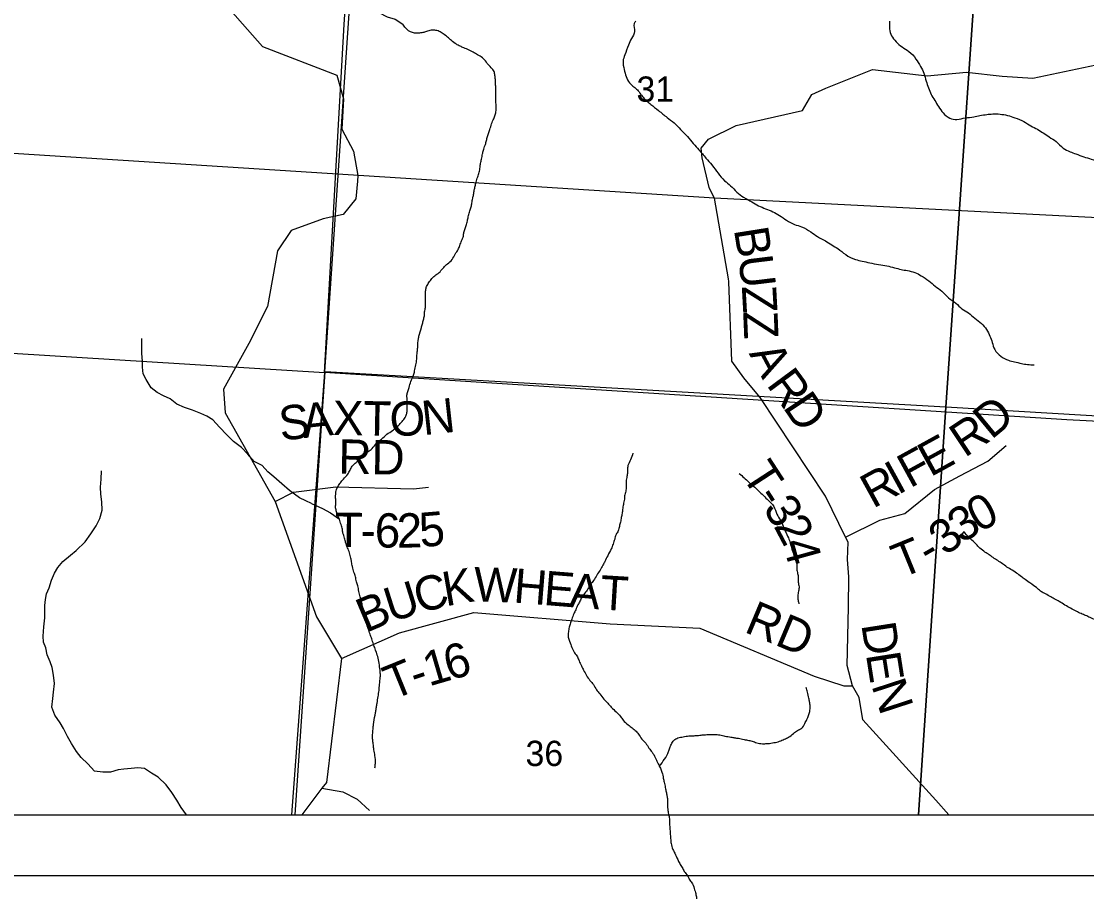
# Model space of a CAD drawing. Extents: x -15 to 405, y -40 to 87.
# Drawn here: x 3.477 to 5.241, y 13.955 to 15.408 of the extents above; entities that cross this region are included whole.
import ezdxf

# ---------------------------------------------------------------- set-up
doc = ezdxf.new("R2010")
doc.units = 0
for name, color, linetype in [('GM_P_State_Location', 7, 'Continuous'), ('GM_X_Adjacent_County_Text', 7, 'Continuous'), ('GM_X_Airport_Location_Class_2', 7, 'Continuous'), ('GM_X_County_Road', 7, 'Continuous'), ('GM_X_Minor_River', 7, 'Continuous'), ('GM_X_Rail_Line', 7, 'Continuous'), ('GM_X_Township', 7, 'Continuous')]:
    doc.layers.add(name, color=color, linetype=linetype)

msp = doc.modelspace()

# ---------------------------------------------------------------- linework, layer by layer
at = {"layer": 'GM_P_State_Location'}
for points in [[(3.8619, 16.1897), (3.7979, 15.8614), (3.7504, 15.7692), (3.7728, 15.635), (3.8147, 15.5623), (3.7979, 15.4561), (3.8762, 15.3667), (3.9992, 15.3192), (4.0103, 15.2801), (4.0075, 15.2297), (4.0271, 15.1934), (4.0343, 15.1533), (4.0334, 15.1435)], [(4.6158, 15.1326), (4.6156, 15.133), (4.6043, 15.1821), (4.6028, 15.1986), (4.6148, 15.213), (4.6603, 15.236), (4.7706, 15.261), (4.7857, 15.287), (4.8091, 15.2978), (4.886, 15.3285), (4.9768, 15.318), (5.0419, 15.3241), (5.1009, 15.3177), (5.1514, 15.3141), (5.2773, 15.3405), (5.3285, 15.3488)], [(4.0334, 15.1435), (4.0307, 15.1146), (4.0099, 15.0884), (3.9768, 15.0816), (3.9237, 15.062), (3.9013, 15.0285), (3.8846, 14.9363), (3.8538, 14.8748), (3.8119, 14.7993), (3.8147, 14.7602), (3.8973, 14.613), (3.9656, 14.422), (4.007, 14.3535), (3.9824, 14.1481), (3.9748, 14.1383), (3.9415, 14.0941)], [(4.6481, 14.9776), (4.6479, 14.9821), (4.6249, 15.1157), (4.6158, 15.1326)], [(5.0128, 14.0941), (4.9911, 14.1184), (4.8701, 14.2517), (4.864, 14.2887), (4.8532, 14.3082), (4.8441, 14.3414), (4.8467, 14.438), (4.8473, 14.4885), (4.8446, 14.5171), (4.8457, 14.546), (4.8416, 14.5544), (4.8085, 14.6221), (4.7, 14.7857), (4.673, 14.8179), (4.6535, 14.8459), (4.6481, 14.9772), (4.6481, 14.9776)], [(4.8416, 14.5544), (4.8986, 14.5823), (4.9395, 14.5936), (4.989, 14.6333), (5.0309, 14.6556), (5.0771, 14.6803), (5.1075, 14.7061)], [(3.8973, 14.613), (3.9279, 14.6286), (3.9977, 14.6373), (4.1263, 14.6344), (4.1511, 14.6371)], [(4.007, 14.3535), (4.103, 14.3958), (4.2263, 14.4294), (4.4518, 14.4109), (4.6005, 14.4035), (4.7898, 14.3238), (4.8388, 14.308), (4.8532, 14.3082)], [(3.9748, 14.1383), (4.0094, 14.1326), (4.0332, 14.1201), (4.0535, 14.1016)]]:
    msp.add_lwpolyline(points, dxfattribs=at)
at = {"layer": 'GM_X_Adjacent_County_Text'}
for points in [[(4.0158, 15.4549), (4.0365, 15.4388), (4.0561, 15.4285), (4.069, 15.4228), (4.0826, 15.416), (4.0959, 15.4119), (4.1084, 15.4039)], [(3.9576, 14.6099), (3.9478, 14.6146), (3.9376, 14.6192), (3.9213, 14.6313), (3.9085, 14.6424), (3.8953, 14.6541), (3.885, 14.6625), (3.876, 14.6728), (3.8624, 14.6796), (3.8518, 14.6918), (3.8416, 14.7028), (3.8283, 14.7127), (3.8174, 14.7237), (3.8053, 14.7366), (3.7943, 14.7484), (3.7841, 14.7545), (3.7743, 14.759), (3.7603, 14.7644), (3.7474, 14.7689), (3.7345, 14.7747), (3.7235, 14.783), (3.7126, 14.7884), (3.702, 14.7937), (3.6921, 14.8013), (3.6835, 14.815), (3.6789, 14.8245), (3.6774, 14.8355), (3.6775, 14.8457), (3.6767, 14.8582), (3.6764, 14.8711), (3.6764, 14.8829)], [(3.7504, 14.0941), (3.7419, 14.1067), (3.7347, 14.1185), (3.7264, 14.1314), (3.7166, 14.1443), (3.7037, 14.1565), (3.6924, 14.1633), (3.681, 14.1709), (3.67, 14.1721), (3.6591, 14.1713), (3.6466, 14.1698), (3.6371, 14.1687), (3.6246, 14.1653), (3.6121, 14.165), (3.5984, 14.1665), (3.5871, 14.1787), (3.5761, 14.1893), (3.5686, 14.1992), (3.5599, 14.2125), (3.5535, 14.2239), (3.5467, 14.2372), (3.5414, 14.2467), (3.5323, 14.2596), (3.5278, 14.2725), (3.5294, 14.2869), (3.5305, 14.2975), (3.5317, 14.3119), (3.5302, 14.3256), (3.528, 14.3385), (3.5246, 14.348), (3.52, 14.3593), (3.5174, 14.3707), (3.514, 14.3802), (3.5133, 14.3901), (3.5145, 14.4056), (3.516, 14.4204), (3.516, 14.4409), (3.5168, 14.4511), (3.5187, 14.4606), (3.5233, 14.4705), (3.5271, 14.483), (3.5317, 14.4944), (3.5374, 14.5038), (3.5457, 14.514), (3.5583, 14.5246), (3.5677, 14.5322), (3.5825, 14.5462), (3.592, 14.5595), (3.6012, 14.5727), (3.6072, 14.5852), (3.6111, 14.5989), (3.6103, 14.6125), (3.6085, 14.6254), (3.6081, 14.6368), (3.6093, 14.6505), (3.6097, 14.6641)], [(3.9576, 14.6099), (3.9758, 14.6016), (3.9887, 14.5944), (4.0037, 14.5839)]]:
    msp.add_lwpolyline(points, dxfattribs=at)
for points in [[(4.1463, 14.9347), (4.1464, 14.9411), (4.146, 14.9491), (4.1461, 14.9571), (4.1465, 14.9632), (4.1481, 14.9692), (4.1519, 14.976), (4.1569, 14.9825), (4.1634, 14.9885), (4.1702, 14.9938), (4.1763, 15.001), (4.1828, 15.007), (4.1901, 15.0138), (4.1955, 15.0229), (4.2001, 15.0305), (4.2031, 15.0373), (4.2058, 15.0449), (4.2089, 15.0529), (4.2097, 15.0589), (4.2117, 15.0654), (4.214, 15.0722), (4.2159, 15.0798), (4.2175, 15.0866), (4.2198, 15.0946), (4.2218, 15.1014), (4.2229, 15.1075), (4.2245, 15.1155), (4.2257, 15.1216), (4.2269, 15.1292), (4.2284, 15.1352), (4.23, 15.1421), (4.2327, 15.1508), (4.235, 15.1584), (4.2366, 15.1667), (4.2374, 15.1732), (4.239, 15.1804), (4.2405, 15.1887), (4.2421, 15.1948), (4.2448, 15.2032), (4.2467, 15.2092), (4.2483, 15.2161), (4.2526, 15.2293), (4.2557, 15.2385), (4.2591, 15.2472), (4.2615, 15.2536), (4.263, 15.2605), (4.2631, 15.2669), (4.2627, 15.2753), (4.2624, 15.2821), (4.2625, 15.2981), (4.2622, 15.3042), (4.2618, 15.3118), (4.2611, 15.3186), (4.2596, 15.3251), (4.2548, 15.3316), (4.2484, 15.3388), (4.2423, 15.3465), (4.2344, 15.3518), (4.2269, 15.3561), (4.2185, 15.3607), (4.2098, 15.3645), (4.2034, 15.3672), (4.1974, 15.3703), (4.1891, 15.3764), (4.1755, 15.3879), (4.1687, 15.3918), (4.1615, 15.3937), (4.1554, 15.3937), (4.1478, 15.3915), (4.1417, 15.3897), (4.1345, 15.3889), (4.1262, 15.3894), (4.1201, 15.3917), (4.1133, 15.3974), (4.1084, 15.4039)], [(4.4942, 15.4084), (4.4916, 15.4047), (4.4922, 15.3917), (4.4872, 15.38), (4.4822, 15.369), (4.4761, 15.3527), (4.4733, 15.3424), (4.4751, 15.3287), (4.4785, 15.3169), (4.4841, 15.3063), (4.4954, 15.2963), (4.5063, 15.2826), (4.5191, 15.2707), (4.532, 15.2607), (4.5463, 15.2492), (4.5576, 15.2404), (4.5686, 15.229), (4.5799, 15.2175), (4.5896, 15.206), (4.5987, 15.1957), (4.6104, 15.182), (4.6205, 15.1705), (4.6307, 15.1568), (4.6412, 15.1445), (4.6514, 15.1361), (4.6616, 15.1254), (4.6729, 15.117), (4.6865, 15.1093), (4.6975, 15.1031), (4.7092, 15.0981), (4.7213, 15.0931), (4.7323, 15.087), (4.744, 15.0789), (4.7572, 15.072), (4.7689, 15.0681), (4.784, 15.0597), (4.795, 15.052), (4.8082, 15.0447), (4.8188, 15.0382), (4.8286, 15.032), (4.8418, 15.0221), (4.8581, 15.014), (4.8691, 15.0113), (4.8816, 15.0085), (4.8964, 15.0058), (4.91, 15.0034), (4.9225, 15.0003), (4.9335, 14.9976), (4.9441, 14.9956), (4.9562, 14.9925), (4.9668, 14.9871), (4.9793, 14.9787), (4.9902, 14.9699), (5.0008, 14.9614), (5.0121, 14.9504), (5.0242, 14.9415), (5.0343, 14.9324), (5.0449, 14.9258), (5.0555, 14.9166), (5.0668, 14.9078), (5.0751, 14.8979), (5.0807, 14.8872), (5.0844, 14.8766), (5.0885, 14.8648), (5.0987, 14.8537), (5.1112, 14.8471), (5.1214, 14.8448), (5.1328, 14.8417), (5.1426, 14.8401), (5.1536, 14.8393)], [(4.9144, 15.4086), (4.9145, 15.3957), (4.9178, 15.3846), (4.9253, 15.3747), (4.9351, 15.3659), (4.9465, 15.3586), (4.9581, 15.346), (4.9657, 15.3338), (4.9713, 15.3223), (4.975, 15.3094), (4.9791, 15.298), (4.9832, 15.2873), (4.9892, 15.2774), (4.9956, 15.2671), (5.0031, 15.2568), (5.0144, 15.248), (5.0258, 15.246), (5.0402, 15.2486), (5.0539, 15.25), (5.0641, 15.2526), (5.0755, 15.2541), (5.0854, 15.2551), (5.0975, 15.2547), (5.1097, 15.2527), (5.1218, 15.2488), (5.1369, 15.2423), (5.1482, 15.2354), (5.1592, 15.2296), (5.169, 15.2235), (5.1788, 15.2169), (5.1902, 15.2093), (5.2019, 15.1986), (5.2132, 15.1924), (5.223, 15.1889), (5.2359, 15.1839), (5.2484, 15.1804), (5.2624, 15.175), (5.2741, 15.1677), (5.2839, 15.1608), (5.2945, 15.1513), (5.3062, 15.139), (5.3129, 15.1291), (5.3235, 15.1199), (5.3333, 15.113), (5.3458, 15.1076), (5.3579, 15.1015), (5.3669, 15.0911), (5.3703, 15.0801), (5.3748, 15.0694), (5.3845, 15.0568), (5.3955, 15.0461), (5.4068, 15.0362), (5.4139, 15.0255), (5.4157, 15.0148), (5.4198, 15.0034), (5.4221, 14.9931), (5.422, 14.981), (5.4234, 14.9699), (5.426, 14.9597), (5.4358, 14.9528), (5.4465, 14.955), (5.4583, 14.9617), (5.4689, 14.9651), (5.4822, 14.9669), (5.4932, 14.9676), (5.5046, 14.9645), (5.5155, 14.9595), (5.5276, 14.9533), (5.5397, 14.9483), (5.5515, 14.9448), (5.5655, 14.9417), (5.578, 14.9397), (5.5894, 14.94), (5.6034, 14.9415), (5.6171, 14.9429), (5.6296, 14.9436), (5.641, 14.9439), (5.6539, 14.9438), (5.6668, 14.9426), (5.677, 14.9407), (5.6888, 14.9383), (5.7054, 14.9336), (5.7175, 14.9313), (5.7293, 14.9305), (5.7407, 14.9327), (5.7605, 14.9409), (5.7741, 14.9443), (5.7874, 14.9438), (5.7973, 14.9422), (5.8083, 14.9429), (5.8193, 14.9447), (5.8299, 14.9458), (5.8424, 14.9465), (5.8531, 14.948), (5.863, 14.9502), (5.8728, 14.9543), (5.8839, 14.958)], [(4.0624, 14.1723), (4.0632, 14.1795), (4.0625, 14.1925), (4.0607, 14.202), (4.06, 14.21), (4.0589, 14.2168), (4.0586, 14.2233), (4.0594, 14.2369), (4.0602, 14.2442), (4.0626, 14.2593), (4.0638, 14.2654), (4.065, 14.2726), (4.0661, 14.2791), (4.0677, 14.2901), (4.0693, 14.3004), (4.0701, 14.3102), (4.0714, 14.3224), (4.0714, 14.3289), (4.0703, 14.3395), (4.0685, 14.3513), (4.0655, 14.3616), (4.0629, 14.3692), (4.06, 14.3772), (4.0574, 14.3856), (4.0544, 14.3936), (4.0514, 14.4023), (4.0481, 14.4119), (4.0458, 14.4195), (4.044, 14.4267), (4.0421, 14.4362), (4.0411, 14.4438), (4.0381, 14.4552), (4.0359, 14.4644), (4.034, 14.4735), (4.0318, 14.4804), (4.0304, 14.4887), (4.0277, 14.496), (4.0251, 14.5055), (4.0237, 14.5131), (4.0226, 14.5196), (4.0204, 14.5283), (4.017, 14.5367), (4.014, 14.5451), (4.0122, 14.5527), (4.0096, 14.5607), (4.0085, 14.5672), (4.0063, 14.5752), (4.0037, 14.5839), (4.0003, 14.5908), (3.9984, 14.598), (3.9973, 14.6041), (3.9978, 14.6113), (3.9974, 14.6189), (3.9975, 14.625), (3.9983, 14.6311), (4.0014, 14.6383), (4.0052, 14.6443), (4.0105, 14.6504), (4.0174, 14.6587), (4.0213, 14.6652), (4.0247, 14.6716), (4.0316, 14.678), (4.0377, 14.6841), (4.0453, 14.6905), (4.0514, 14.6958), (4.0579, 14.701), (4.0652, 14.7097), (4.0732, 14.7165), (4.0823, 14.7245), (4.0915, 14.7309), (4.098, 14.7362), (4.1045, 14.7426), (4.1102, 14.749), (4.1144, 14.7562), (4.1156, 14.7623), (4.116, 14.7684), (4.1157, 14.776), (4.1157, 14.7832), (4.1154, 14.7893), (4.117, 14.7953), (4.1189, 14.8022), (4.122, 14.812), (4.1262, 14.8223), (4.1282, 14.8295), (4.1301, 14.8393), (4.1317, 14.8492), (4.1322, 14.8576), (4.133, 14.8644), (4.1334, 14.8724), (4.1342, 14.8807), (4.1354, 14.8868), (4.1393, 14.9012), (4.1412, 14.9073), (4.1428, 14.9141), (4.1443, 14.9206), (4.1448, 14.9274), (4.1463, 14.9347)], [(4.4895, 14.6931), (4.4857, 14.6821), (4.4814, 14.6727), (4.4806, 14.6647), (4.4802, 14.6582), (4.479, 14.651), (4.4782, 14.6407), (4.4781, 14.632), (4.4762, 14.6244), (4.4754, 14.6172), (4.4738, 14.6085), (4.4726, 14.6001), (4.4718, 14.5937), (4.4703, 14.5868), (4.4691, 14.5792), (4.4671, 14.572), (4.4652, 14.5648), (4.4617, 14.5584), (4.4594, 14.5508), (4.4567, 14.5428), (4.4536, 14.5348), (4.4478, 14.5235), (4.4432, 14.514), (4.4398, 14.5079), (4.4352, 14.4996), (4.4298, 14.4913), (4.4244, 14.4822), (4.4195, 14.4761), (4.4152, 14.4686), (4.4095, 14.461), (4.4049, 14.4546), (4.4018, 14.4481), (4.3984, 14.4421), (4.3949, 14.4341), (4.3915, 14.4273), (4.3884, 14.4186), (4.386, 14.4121), (4.3841, 14.4049), (4.3829, 14.3973), (4.3825, 14.3886), (4.3847, 14.3817), (4.3884, 14.3714), (4.3929, 14.3627), (4.3978, 14.3558), (4.4004, 14.3493), (4.4042, 14.3413), (4.4079, 14.3337), (4.4128, 14.3249), (4.4184, 14.3169), (4.4241, 14.31), (4.4293, 14.3016), (4.4346, 14.2947), (4.4417, 14.286), (4.4478, 14.2791), (4.4538, 14.2726), (4.4617, 14.2649), (4.4689, 14.2573), (4.4734, 14.2512), (4.4817, 14.2435), (4.4885, 14.2382), (4.4949, 14.2328), (4.4998, 14.2263), (4.5062, 14.2179), (4.5122, 14.211), (4.5174, 14.203), (4.5227, 14.1962), (4.5276, 14.187), (4.5313, 14.179), (4.5351, 14.1714), (4.5377, 14.1649), (4.5399, 14.155), (4.5414, 14.1485), (4.5432, 14.1394), (4.5447, 14.1322), (4.5458, 14.1261), (4.5469, 14.12), (4.5468, 14.1109), (4.5475, 14.1017), (4.549, 14.0934), (4.5501, 14.0861), (4.5504, 14.0774), (4.5511, 14.0679), (4.5514, 14.0618), (4.5521, 14.0531), (4.5528, 14.047), (4.5558, 14.0371), (4.5588, 14.031), (4.5637, 14.0203), (4.567, 14.0138), (4.5712, 14.007), (4.5745, 14.0008), (4.5802, 13.9932), (4.5839, 13.9863), (4.5884, 13.9802), (4.5918, 13.97), (4.594, 13.962), (4.5951, 13.9555)], [(4.6657, 14.6598), (4.6736, 14.6525), (4.6812, 14.6456), (4.6876, 14.6402), (4.6948, 14.6334), (4.7015, 14.6272), (4.7098, 14.6188), (4.7178, 14.6112), (4.7226, 14.6051), (4.7279, 14.5921), (4.7339, 14.5822), (4.7372, 14.5753), (4.7417, 14.5643), (4.747, 14.5529), (4.7499, 14.5441), (4.7529, 14.5342), (4.7551, 14.5281), (4.7574, 14.5193), (4.7607, 14.5098), (4.761, 14.5034), (4.7618, 14.4957), (4.7632, 14.4889), (4.7632, 14.4798), (4.7646, 14.4722), (4.7638, 14.4646), (4.7626, 14.457), (4.763, 14.4497), (4.7644, 14.4437)], [(5.4058, 14.019), (5.4062, 14.0285), (5.4063, 14.0358), (5.4067, 14.0434), (5.4079, 14.0509), (5.4095, 14.0601), (5.4107, 14.0692), (5.4115, 14.0756), (5.4119, 14.0829), (5.4116, 14.0901), (5.412, 14.0969), (5.4117, 14.1072), (5.4106, 14.1148), (5.4103, 14.1243), (5.4077, 14.1357), (5.4055, 14.1426), (5.4036, 14.1487), (5.4018, 14.1578), (5.3984, 14.1688), (5.3955, 14.1791), (5.3925, 14.1886), (5.3895, 14.1966), (5.3858, 14.2077), (5.3817, 14.218), (5.3772, 14.2279), (5.3716, 14.2386), (5.3679, 14.2492), (5.3626, 14.2618), (5.3566, 14.2729), (5.3514, 14.2831), (5.3469, 14.2904), (5.3439, 14.2976), (5.3394, 14.3072), (5.3368, 14.3163), (5.335, 14.3224), (5.3301, 14.3327), (5.3229, 14.3422), (5.315, 14.3491), (5.3052, 14.3579), (5.297, 14.3701), (5.2909, 14.3785), (5.2826, 14.3869), (5.2778, 14.3931), (5.2744, 14.3999), (5.2699, 14.4068), (5.2627, 14.4125), (5.2559, 14.4168), (5.2465, 14.421), (5.2389, 14.4245), (5.2317, 14.4275), (5.2234, 14.4314), (5.2143, 14.4364), (5.2049, 14.4418), (5.1954, 14.4475), (5.1871, 14.4518), (5.1795, 14.4564), (5.1705, 14.4614), (5.1644, 14.4648), (5.1576, 14.4706), (5.1478, 14.4778), (5.1391, 14.484), (5.1327, 14.4886), (5.1248, 14.4947), (5.1153, 14.5008), (5.1067, 14.5062), (5.0995, 14.5116), (5.0915, 14.5166), (5.084, 14.5216), (5.078, 14.5258), (5.0704, 14.5308), (5.0621, 14.5377), (5.0564, 14.5441), (5.0489, 14.5507), (5.0429, 14.5568), (5.0372, 14.5629), (5.0338, 14.5542)], [(4.5333, 14.175), (4.5485, 14.199), (4.5505, 14.2051), (4.5532, 14.2115), (4.5577, 14.218), (4.5642, 14.2217), (4.5726, 14.2236), (4.5824, 14.2251), (4.5893, 14.2254), (4.5957, 14.2257), (4.6045, 14.2268), (4.6117, 14.2272), (4.6177, 14.2275), (4.6249, 14.2275), (4.6337, 14.2266), (4.642, 14.2247), (4.6519, 14.2231), (4.6579, 14.2219), (4.6644, 14.2211), (4.6735, 14.2192), (4.6814, 14.2176), (4.6886, 14.2157), (4.6969, 14.213), (4.7064, 14.2121), (4.7132, 14.2125), (4.7231, 14.2139), (4.7322, 14.2162), (4.7402, 14.2195), (4.7471, 14.2229), (4.7555, 14.2293), (4.7619, 14.2342), (4.7688, 14.2376), (4.7741, 14.2456), (4.7776, 14.2524), (4.7822, 14.2653), (4.7831, 14.2744), (4.782, 14.2813), (4.7809, 14.2873), (4.7787, 14.2976), (4.7764, 14.3052)]]:
    msp.add_spline(points, degree=3, dxfattribs=at)
at = {"layer": 'GM_X_Airport_Location_Class_2'}
msp.add_lwpolyline([(2.1045, 20.8941), (2.1045, 14.9438), (2.4563, 14.9217), (2.9607, 14.8899), (3.5152, 14.8555), (3.9787, 14.8268), (4.0114, 15.4029), (4.0345, 15.7566), (4.047, 15.9545), (4.0777, 16.4138)], dxfattribs=at)
for points in [[(4.0489, 15.853), (5.0777, 15.7867), (5.0077, 14.7692), (3.9797, 14.8277)], [(5.0777, 15.7867), (6.0913, 15.7244), (6.0205, 14.7092), (5.0077, 14.7692)], [(3.9242, 14.0941), (8.9045, 14.0941), (8.9045, 14.5292), (8.0632, 14.5841), (7.0166, 14.644), (6.0498, 14.7049), (5.2082, 14.7485), (4.6193, 14.786), (3.9787, 14.8268)], [(3.93, 14.0941), (4.9625, 14.0941), (5.0077, 14.7692), (3.9797, 14.8277)], [(4.9625, 14.0941), (5.9804, 14.0941), (6.0205, 14.7092), (5.0077, 14.7692)]]:
    msp.add_lwpolyline(points, close=True, dxfattribs=at)
at = {"layer": 'GM_X_Rail_Line'}
for p, q in [((4.6249, 15.1157), (3.394, 15.1941)), ((5.4675, 15.072), (4.6249, 15.1157))]:
    msp.add_line(p, q, dxfattribs=at)
at = {"layer": 'GM_X_Township'}
for p, q in [((2.1045, 14.0941), (8.9045, 14.0941)), ((2.1045, 14.0941), (8.9045, 14.0941)), ((2.0045, 13.9941), (9.0045, 13.9941))]:
    msp.add_line(p, q, dxfattribs=at)

# ---------------------------------------------------------------- texts
at = {"layer": 'GM_X_County_Road'}
for s, p in [('31', (4.4955, 15.2752)), ('36', (4.3118, 14.1752))]:
    msp.add_text(s, height=0.04186, rotation=0, dxfattribs=at).set_placement(p)
at = {"layer": 'GM_X_Minor_River'}
for s, height, rotation, p in [('B', 0.0568, 279.0119, (4.6566, 15.0639)), ('U', 0.0568, 276.9362, (4.6638, 15.0184)), ('Z', 0.0568, 273.1644, (4.6698, 14.9697)), ('Z', 0.0568, 272.3578, (4.6721, 14.9275)), ('A', 0.0568, 298.0937, (4.6811, 14.8583)), ('R', 0.0568, 306.4686, (4.7095, 14.8066)), ('N', 0.0568, 6.2776, (4.143, 14.7229)), ('D', 0.0568, 303.8522, (4.7369, 14.7696)), ('D', 0.0568, 39.5573, (5.0829, 14.7146)), ('S', 0.0568, 6.4517, (3.9067, 14.7138)), ('A', 0.0568, 6.0656, (3.9447, 14.7181)), ('X', 0.0568, 359.4827, (3.9927, 14.7233)), ('T', 0.0568, 358.9114, (4.0426, 14.7229)), ('O', 0.0568, 0.582, (4.0869, 14.722)), ('R', 0.0568, 33.6486, (5.0389, 14.6849)), ('RD', 0.05682, 359.0128, (4.0015, 14.6595)), ('E', 0.0568, 28.7995, (4.982, 14.6531)), ('F', 0.0568, 28.7751, (4.9483, 14.6346)), ('T', 0.0568, 303.0357, (4.6684, 14.6567)), ('I', 0.0568, 28.7724, (4.9279, 14.6234)), ('R', 0.0568, 28.7727, (4.887, 14.6009)), ('-', 0.0568, 302.7699, (4.6916, 14.6211)), ('3', 0.0568, 301.7715, (4.704, 14.6017)), ('0', 0.0568, 28.9174, (5.0626, 14.5609)), ('3', 0.0568, 32.274, (5.0338, 14.5427)), ('T', 0.0568, 359.5586, (3.996, 14.538)), ('6', 0.0568, 359.0041, (4.0618, 14.5373)), ('2', 0.0568, 1.0757, (4.099, 14.5366)), ('5', 0.0568, 4.7587, (4.138, 14.5375)), ('2', 0.0568, 297.7451, (4.7219, 14.5729)), ('3', 0.0568, 38.3115, (5.0076, 14.5219)), ('-', 0.0568, 358.8993, (4.0383, 14.5377)), ('T', 0.0568, 22.2351, (4.9331, 14.4854)), ('4', 0.0568, 285.4601, (4.7371, 14.5449)), ('-', 0.0568, 30.0698, (4.98, 14.5052)), ('K', 0.0568, 9.951, (4.1795, 14.4395)), ('W', 0.0568, 358.3923, (4.2257, 14.4479)), ('H', 0.0568, 355.3613, (4.2907, 14.4461)), ('U', 0.0568, 17.4897, (4.0886, 14.4128)), ('C', 0.0568, 15.1149, (4.1357, 14.4276)), ('E', 0.0568, 355.364, (4.3405, 14.4421)), ('A', 0.0568, 355.4759, (4.383, 14.4386)), ('T', 0.0568, 356.5429, (4.434, 14.4346)), ('B', 0.0568, 22.8683, (4.047, 14.3951)), ('RD', 0.05682, 337.1891, (4.672, 14.3979)), ('D', 0.0568, 278.9006, (4.8675, 14.4096)), ('6', 0.0568, 15.4121, (4.1851, 14.3166)), ('1', 0.0568, 16.3643, (4.1518, 14.3068)), ('E', 0.0568, 278.9567, (4.8752, 14.3602)), ('T', 0.0568, 22.0823, (4.0916, 14.284)), ('-', 0.0568, 18.2362, (4.1301, 14.2996)), ('N', 0.0568, 288.0814, (4.8841, 14.3088))]:
    msp.add_text(s, height=height, rotation=rotation, dxfattribs=at).set_placement(p)

doc.saveas('drawing.dxf')
